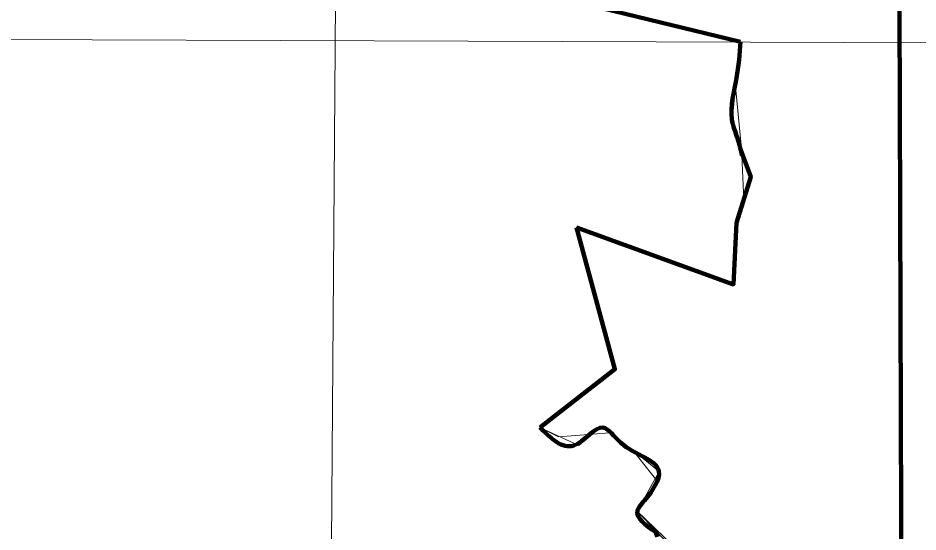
# Model space of a CAD drawing. Extents: x 553962 to 842807, y 8883888 to 9032388.
# Drawn here: x 817299 to 820300, y 9014528 to 9016242 of the extents above; entities that cross this region are included whole.
import ezdxf

# ---------------------------------------------------------------- set-up
doc = ezdxf.new("R2010")
doc.units = 0
doc.header["$LTSCALE"] = 200
for name, color, linetype, lineweight in [('1', 7, 'Continuous', 13), ('23', 7, 'Continuous', 13), ('27', 7, 'Continuous', 13), ('35', 7, 'Continuous', 13), ('40', 7, 'Continuous', 25), ('57', 7, 'Continuous', 13)]:
    doc.layers.add(name, color=color, linetype=linetype, lineweight=lineweight)

msp = doc.modelspace()

# ---------------------------------------------------------------- linework, layer by layer
at = {"layer": '1'}
msp.add_line((797440.2, 9016241.5), (834208.8, 9016109.1), dxfattribs=at)
msp.add_lwpolyline([(818411.5, 9023928.2), (818356.9, 9016142.4), (818270.2, 9004415.9)], dxfattribs=at)
at = {"layer": '23'}
msp.add_lwpolyline([(819600.2, 9014368.9), (819363.4, 9014597.7), (819433, 9014695.2), (819348.5, 9014801.4), (819271.8, 9014858.2), (819101.1, 9014845.3), (819039.3, 9014876.5), (819289.8, 9015070.2), (819161.3, 9015542.6), (819684.7, 9015353.4), (819691.5, 9015541.2), (819719, 9015635.2), (819711.2, 9015806), (819692.1, 9016012.5), (819708.2, 9016162.5), (818830.9, 9016375.9), (818763.7, 9016704.2), (818546.5, 9017128.1), (817585.2, 9018019.3)], dxfattribs=at)
at = {"layer": '27'}
msp.add_lwpolyline([(819558.2, 9014393.1), (819363.4, 9014597.7), (819437.2, 9014729.2), (819348.5, 9014801.4), (819241.4, 9014879.1), (819168.8, 9014815.7), (819039.3, 9014876.5), (819289.8, 9015070.2), (819161.3, 9015542.6), (819684.7, 9015353.4), (819691.5, 9015541.2), (819742.4, 9015712.2), (819680.2, 9015898.2), (819692.1, 9016012.5), (819708.2, 9016162.5), (818830.9, 9016375.9)], dxfattribs=at)
at = {"layer": '35'}
msp.add_lwpolyline([(819558.2, 9014393.1), (819363.4, 9014597.7), (819437.2, 9014729.2), (819348.5, 9014801.4), (819241.4, 9014879.1), (819168.8, 9014815.7), (819039.3, 9014876.5), (819289.8, 9015070.2), (819161.3, 9015542.6), (819684.7, 9015353.4), (819691.5, 9015541.2), (819742.4, 9015712.2), (819680.2, 9015898.2), (819692.1, 9016012.5), (819708.2, 9016162.5), (818830.9, 9016375.9)], dxfattribs=at)
at = {"layer": '40'}
msp.add_spline([(833647.2, 9024083.8), (833537.3, 9023057.7), (831339.2, 9018880), (827089.6, 9013932.7), (823133.1, 9008985.4), (820642, 9005980.4), (819506.3, 9004148.1)], degree=3, dxfattribs=at)
msp.add_spline([(833647.2, 9024083.8), (833537.3, 9023057.7), (831339.2, 9018880), (827089.6, 9013932.7), (823133.1, 9008985.4), (820642, 9005980.4), (819506.3, 9004148.1)], degree=3, dxfattribs=at)
at = {"layer": '57', "lineweight": 90}
for p, q in [((819708.2, 9016162.5), (818830.9, 9016375.9)), ((819039.3, 9014876.5), (819042.3, 9014878.8)), ((819431.5, 9014511.9), (819424.5, 9014527.8))]:
    msp.add_line(p, q, dxfattribs=at)
for points in [[(820233.5, 9018015.3), (819900.7, 9017741.7), (819971.8, 9017467.3), (819831.8, 9017387.9), (820010.8, 9016663.9), (820010.8, 9016665.1), (820237.9, 9016619.4), (820254.1, 9011529.9)], [(819161.3, 9015542.6), (819684.7, 9015353.4), (819695.6, 9015558.3), (819742.4, 9015712.2), (819709.2, 9015800.6), (819714.1, 9015783)], [(819042.3, 9014878.8), (819289.8, 9015070.2), (819161.3, 9015542.6)]]:
    msp.add_lwpolyline(points, dxfattribs=at)
for points in [[(819714.1, 9015783), (819698.1, 9015840.4), (819679.5, 9015904.4), (819695.2, 9016040.8), (819708.2, 9016162.5)], [(819424.5, 9014527.8), (819364.5, 9014598.4), (819388, 9014632.8), (819436.4, 9014730.6), (819308.7, 9014825.7), (819250.1, 9014875.8), (819152.4, 9014816.1), (819039.3, 9014876.5)]]:
    msp.add_spline(points, degree=3, dxfattribs=at)

doc.saveas('drawing.dxf')
